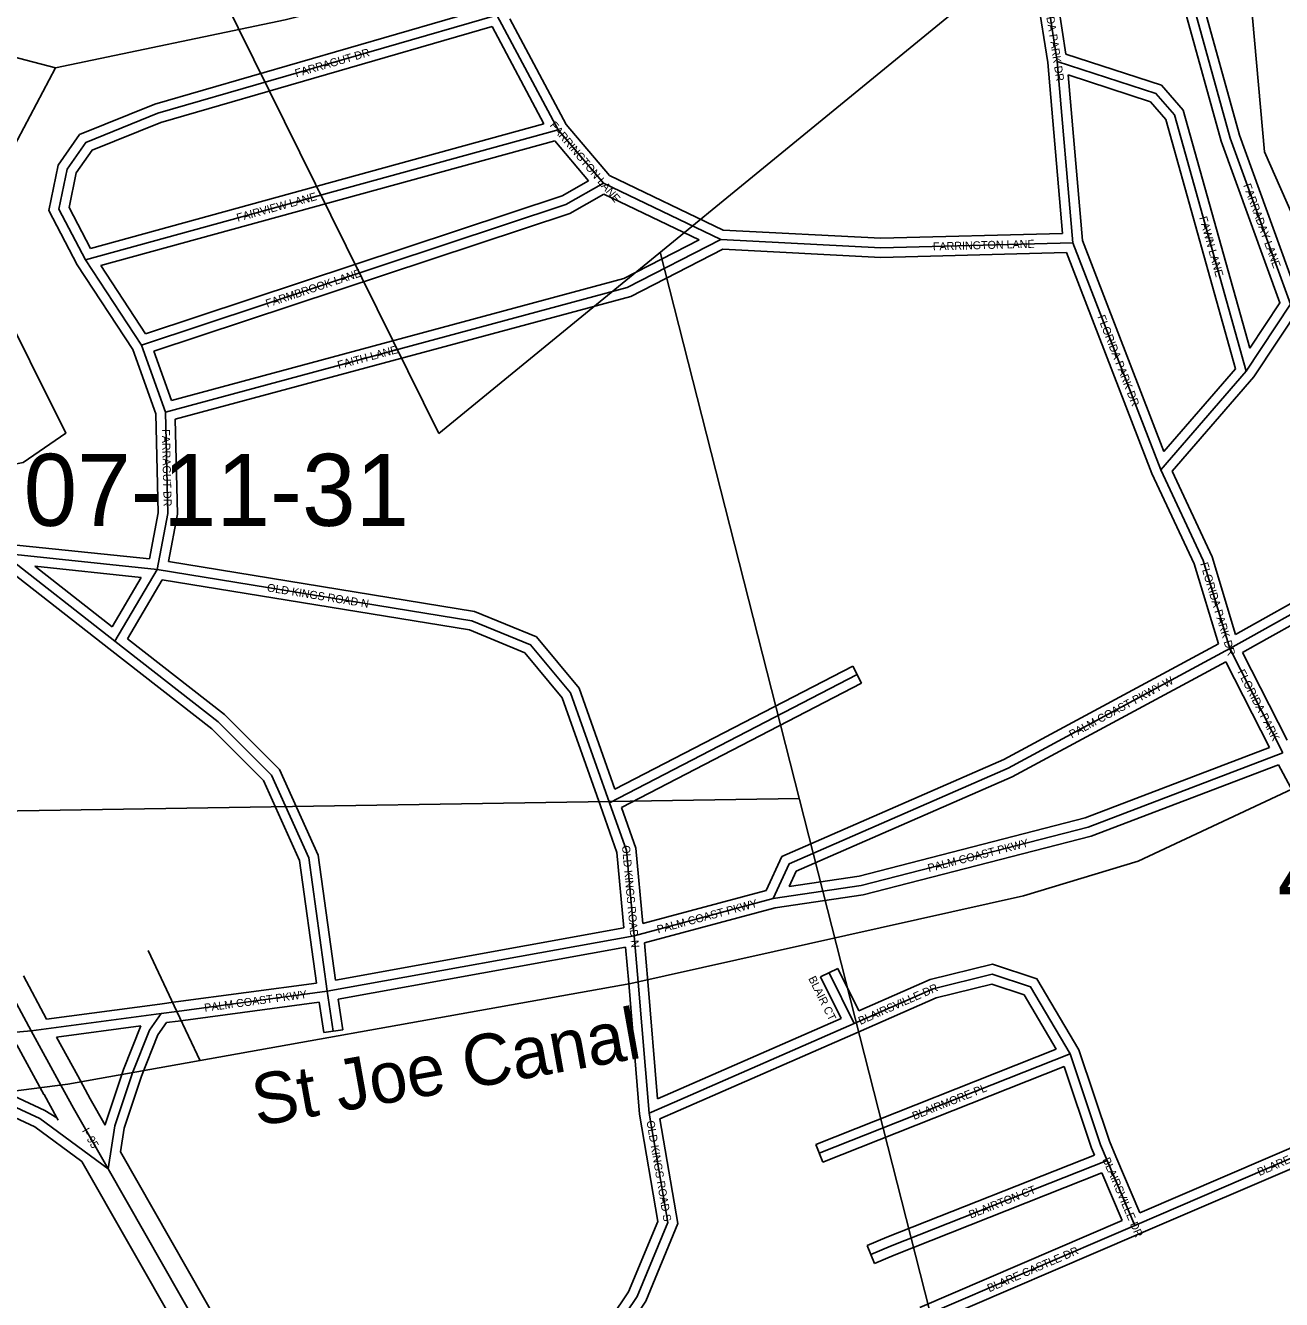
# Model space of a CAD drawing. Extents: x 457167 to 656239, y 1787309 to 1969297.
# Drawn here: x 586585 to 590509, y 1896984 to 1900964 of the extents above; entities that cross this region are included whole.
import ezdxf

# ---------------------------------------------------------------- set-up
doc = ezdxf.new("R2010")
doc.units = 0
for name, color, linetype in [('Level 1', 7, 'Continuous'), ('Level 13', 7, 'Continuous'), ('Level 14', 7, 'Continuous'), ('Level 2', 7, 'Continuous'), ('Level 22', 7, 'Continuous'), ('Level 31', 7, 'Continuous'), ('Level 32', 7, 'Continuous'), ('Level 34', 7, 'Continuous'), ('Level 41', 7, 'Continuous'), ('Level 5', 7, 'Continuous'), ('Level 55', 7, 'Continuous')]:
    doc.layers.add(name, color=color, linetype=linetype)

msp = doc.modelspace()

# ---------------------------------------------------------------- linework, layer by layer
at = {"layer": 'Level 1'}
for p, q in [((585103.985, 1905297.891), (587876.128, 1899689.718)), ((587876.128, 1899689.718), (592117.707, 1903161.447)), ((589771.354, 1895530.092), (588567.608, 1900255.694)), ((589002.256, 1898549.376), (585054.368, 1898486.937))]:
    msp.add_line(p, q, dxfattribs=at)
at = {"layer": 'Level 13'}
for p, q in [((586527.174, 1897964.893), (586602.264, 1897823.296)), ((586602.264, 1897823.296), (586695.426, 1897653.301)), ((586695.426, 1897653.301), (586735.035, 1897581.226)), ((586843.424, 1897391.566), (586735.035, 1897581.226)), ((589387.359, 1892930.843), (586843.424, 1897391.566))]:
    msp.add_line(p, q, dxfattribs=at)
at = {"layer": 'Level 14'}
for p, q in [((586579.054, 1897995.134), (586650.729, 1897859.976)), ((586558.081, 1897779.07), (586642.809, 1897624.464)), ((586681.519, 1897803.527), (586748.044, 1897682.136)), ((586748.009, 1897682.198), (586787.13, 1897610.996)), ((586642.843, 1897624.401), (586682.942, 1897551.454)), ((586834.095, 1897528.816), (586787.13, 1897610.996)), ((586687.335, 1897543.765), (586682.942, 1897551.454)), ((589335.239, 1892901.118), (586760.974, 1897415.024)), ((589439.48, 1892960.568), (586881.973, 1897445.09))]:
    msp.add_line(p, q, dxfattribs=at)
at = {"layer": 'Level 22'}
msp.add_line((586151.961, 1897781.963), (586602.264, 1897823.296), dxfattribs=at)
at = {"layer": 'Level 31'}
for p, q in [((589808.218, 1900852.351), (589776.154, 1901056.774)), ((588248.698, 1900638.088), (588057.643, 1900996.989)), ((589857.122, 1900285.711), (589808.218, 1900852.351)), ((586772.736, 1900232.095), (588248.698, 1900638.088)), ((588390.191, 1900471.281), (588248.698, 1900638.088)), ((588756.768, 1900295.7), (588390.191, 1900471.281)), ((590131.194, 1899576.485), (589857.122, 1900285.711)), ((586947.421, 1899965.219), (586772.736, 1900232.095)), ((587022.067, 1899756.713), (586947.421, 1899965.219)), ((590131.194, 1899576.485), (590398.49, 1899884.376)), ((590412.601, 1899054.159), (591648.706, 1899749.081)), ((590264.226, 1899292.971), (590131.194, 1899576.485)), ((586996.351, 1899264.755), (586512.854, 1899315.481)), ((586864.305, 1899041), (586512.854, 1899315.481)), ((590347.039, 1899017.548), (590264.226, 1899292.971)), ((586996.351, 1899264.755), (586864.305, 1899041)), ((590347.039, 1899017.548), (590412.601, 1899054.159)), ((590513.069, 1898692.158), (590347.039, 1899017.548)), ((588409.554, 1898535.95), (589182.894, 1898936.364)), ((588486.694, 1898120.167), (588920.275, 1898236.469)), ((587527.744, 1897946.659), (588486.694, 1898120.167)), ((588499.149, 1897974.688), (588486.694, 1898120.167)), ((588533.062, 1897566.258), (588499.149, 1897974.688)), ((589173.935, 1897846.551), (589095.686, 1898004.876)), ((587058.008, 1897883.533), (587527.744, 1897946.659)), ((587546.194, 1897821.953), (587527.744, 1897946.659)), ((586602.264, 1897823.296), (587008.394, 1897877.081)), ((587008.394, 1897877.081), (587058.008, 1897883.533)), ((589848.466, 1897750.788), (589064.462, 1897440.562)), ((591078.478, 1897657.694), (590050.371, 1897215.149)), ((590050.371, 1897215.149), (589963.611, 1897418.215)), ((590050.371, 1897215.149), (589390.727, 1896931.602))]:
    msp.add_line(p, q, dxfattribs=at)
for points in [[(589881.061, 1901051.131), (590232.023, 1901033.776), (590348.274, 1900612.473), (590536.846, 1900093.951), (590398.49, 1899884.376)], [(586772.736, 1900232.095), (586689.416, 1900390.799), (586714.766, 1900515.844), (586773.421, 1900599.007), (586998.369, 1900690.223), (588057.643, 1900996.989)], [(590398.49, 1899884.376), (590174.494, 1900685.147), (590116.431, 1900751.798), (589808.218, 1900852.351)], [(586947.421, 1899965.219), (588273.389, 1900404.948), (588390.191, 1900471.281)], [(587022.067, 1899756.713), (588464.949, 1900146.049), (588756.768, 1900295.7)], [(589857.122, 1900285.711), (589256.832, 1900269.7), (588756.768, 1900295.7)], [(586996.351, 1899264.755), (587029.743, 1899439.604), (587022.067, 1899756.713)], [(588409.554, 1898535.95), (588287.77, 1898879.086), (588162.774, 1899029.499), (587979.776, 1899104.746), (586996.351, 1899264.755)], [(587527.744, 1897946.659), (587470.012, 1898363.498), (587353.803, 1898622.263), (587187.189, 1898789.121), (586864.305, 1899041)], [(588920.275, 1898236.469), (588970.39, 1898344.743), (589654.521, 1898643.51), (590347.039, 1899017.548)], [(588920.275, 1898236.469), (589195.379, 1898277.425), (589904.419, 1898459.786), (590513.069, 1898692.158)], [(588486.694, 1898120.167), (588462.063, 1898387.125), (588409.554, 1898535.95)], [(589848.466, 1897750.788), (589724.521, 1897960.831), (589604.722, 1897999.956), (589420.227, 1897954.833), (589173.935, 1897846.551)], [(586919.34, 1897691.79), (586972.05, 1897824.784), (587008.394, 1897877.081)], [(589173.935, 1897846.551), (588612.297, 1897600.66), (588533.062, 1897566.258)], [(589963.611, 1897418.215), (589942.713, 1897467.343), (589848.466, 1897750.788)], [(586843.424, 1897391.566), (586864.024, 1897526.074), (586919.34, 1897691.79)], [(586467.714, 1897624.274), (586630.049, 1897548.695), (586843.424, 1897391.566)], [(588533.062, 1897566.258), (588591.581, 1897224.33), (588495.771, 1896992.866), (588324.241, 1896737.541)], [(589963.611, 1897418.215), (589287.464, 1897150.337), (589225.734, 1897124.266)]]:
    msp.add_lwpolyline(points, dxfattribs=at)
at = {"layer": 'Level 32'}
for p, q in [((589778.419, 1900848.731), (589746.517, 1901052.126)), ((589835.007, 1900875.166), (589811.534, 1901024.826)), ((588204.605, 1900657.073), (588042.603, 1900961.399)), ((588273.664, 1900655.033), (588097.98, 1900985.061)), ((589824.496, 1900314.85), (589778.419, 1900848.731)), ((589886.644, 1900292.542), (589842.005, 1900809.771)), ((586788.071, 1900267.426), (588204.605, 1900657.073)), ((588408.927, 1900495.571), (588273.664, 1900655.033)), ((586820.381, 1900214.085), (588238.202, 1900604.085)), ((588343.891, 1900479.486), (588238.202, 1900604.085)), ((588764.318, 1900325.347), (588408.928, 1900495.571)), ((588689.234, 1900294.782), (588391.374, 1900437.45)), ((590141.214, 1899633.786), (589886.645, 1900292.542)), ((590103.589, 1899564.69), (589836.767, 1900255.156)), ((586920.374, 1899951.761), (586746.845, 1900216.871)), ((586959.884, 1900000.958), (586820.381, 1900214.084)), ((586992.193, 1899751.152), (586920.375, 1899951.761)), ((587040.98, 1899792.889), (586986.019, 1899946.411)), ((590141.214, 1899633.786), (590365.249, 1899891.846)), ((590166.646, 1899571.556), (590422.44, 1899866.199)), ((590397.9, 1899080.311), (591611.407, 1899762.528)), ((590427.304, 1899028.007), (591633.229, 1899705.963)), ((590236.132, 1899282.222), (590103.589, 1899564.69)), ((590292.322, 1899303.72), (590166.645, 1899571.556)), ((586972.057, 1899297.468), (586526.398, 1899344.225)), ((586845.84, 1899017.355), (586493.052, 1899292.881)), ((590365.017, 1899061.947), (590292.322, 1899303.72)), ((586855.838, 1899085.678), (586613.776, 1899274.726)), ((586946.784, 1899239.789), (586613.777, 1899274.726)), ((590311.269, 1899032.324), (590236.132, 1899282.222)), ((586946.784, 1899239.79), (586855.838, 1899085.678)), ((587011.769, 1899231.85), (586903.535, 1899048.445)), ((590365.017, 1899061.947), (590397.975, 1899080.352)), ((590526.668, 1898731.512), (590386.896, 1899005.442)), ((590386.897, 1899005.442), (590427.229, 1899027.966)), ((590471.167, 1898708.273), (590334.276, 1898976.556)), ((588426.319, 1898578.412), (589169.099, 1898963.006)), ((589169.099, 1898963.006), (589196.689, 1898909.722)), ((588446.533, 1898521.311), (589196.689, 1898909.722)), ((590537.169, 1898584.858), (590499.231, 1898654.761)), ((588513.299, 1898158.364), (588898.947, 1898261.808)), ((588518.729, 1898097.698), (588926.392, 1898207.048)), ((587553.172, 1897981.746), (588454.295, 1898144.792)), ((588529.039, 1897977.246), (588518.729, 1898097.698)), ((587561.674, 1897922.31), (588459.614, 1898084.779)), ((588469.258, 1897972.129), (588459.614, 1898084.778)), ((589068.792, 1897991.582), (589122.581, 1898018.167)), ((589188.12, 1897885.558), (589122.581, 1898018.167)), ((587054.139, 1897913.282), (587493.896, 1897972.381)), ((588503.274, 1897562.479), (588469.251, 1897972.206)), ((588559.498, 1897610.441), (588529.046, 1897977.17)), ((589133.118, 1897861.429), (589068.792, 1897991.582)), ((586650.729, 1897859.976), (587004.455, 1897906.821)), ((587004.525, 1897906.831), (587054.139, 1897913.282)), ((587062.004, 1897853.799), (587502.401, 1897912.981)), ((587516.517, 1897817.563), (587502.401, 1897912.981)), ((587575.872, 1897826.343), (587561.674, 1897922.31)), ((587025.445, 1897849.043), (587061.877, 1897853.782)), ((586681.519, 1897803.528), (586945.195, 1897838.448)), ((586891.145, 1897702.073), (586945.195, 1897838.448)), ((587516.517, 1897817.563), (587575.872, 1897826.343)), ((589804.793, 1897765.769), (589053.424, 1897468.458)), ((589830.009, 1897711.22), (589075.5, 1897412.666)), ((591066.616, 1897685.25), (590066.14, 1897254.597)), ((591064.268, 1897618.914), (590062.233, 1897187.592)), ((589075.5, 1897412.666), (589053.424, 1897468.458)), ((590066.14, 1897254.597), (589991.199, 1897430.001)), ((590011.023, 1897230.889), (589947.502, 1897379.562)), ((590011.023, 1897230.889), (589378.88, 1896959.165)), ((590062.219, 1897187.586), (589402.575, 1896904.04)), ((589237.405, 1897096.629), (589214.061, 1897151.904))]:
    msp.add_line(p, q, dxfattribs=at)
for points in [[(589910.431, 1901079.716), (590255.172, 1901062.668), (590376.876, 1900621.604), (590570.199, 1900090.018), (590422.44, 1899866.198)], [(586746.845, 1900216.871), (586657.893, 1900386.302), (586686.617, 1900527.983), (586753.983, 1900623.499), (586988.534, 1900718.608), (588046.048, 1901024.864)], [(589879.579, 1901021.167), (590208.874, 1901004.883), (590319.672, 1900603.342), (590503.494, 1900097.883), (590409.674, 1899955.766)], [(586788.071, 1900267.426), (586720.939, 1900395.296), (586742.916, 1900503.704), (586792.859, 1900574.516), (587008.205, 1900661.839), (588042.603, 1900961.399)], [(590409.674, 1899955.766), (590201.562, 1900699.749), (590133.61, 1900777.751), (589835.007, 1900875.166)], [(590365.249, 1899891.846), (590147.426, 1900670.546), (590099.253, 1900725.846), (589842.005, 1900809.771)], [(586959.884, 1900000.958), (588261.143, 1900432.495), (588343.891, 1900479.486)], [(586986.02, 1899946.411), (588285.635, 1900377.401), (588391.374, 1900437.45)], [(589824.496, 1900314.851), (589257.212, 1900299.721), (588764.318, 1900325.348)], [(587040.98, 1899792.889), (588454.077, 1900174.189), (588689.234, 1900294.782)], [(587052.629, 1899733.885), (588475.821, 1900117.909), (588763.274, 1900265.32)], [(589836.768, 1900255.156), (589256.453, 1900239.678), (588763.274, 1900265.319)], [(586972.057, 1899297.468), (586999.673, 1899442.083), (586992.193, 1899751.152)], [(587031.604, 1899289.413), (587059.812, 1899437.126), (587052.629, 1899733.885)], [(588426.319, 1898578.411), (588314.256, 1898894.153), (588181.081, 1899054.409), (587987.996, 1899133.803), (587031.604, 1899289.413)], [(588381.282, 1898525.915), (588261.284, 1898864.018), (588144.468, 1899004.588), (587971.555, 1899075.689), (587011.769, 1899231.851)], [(587553.172, 1897981.746), (587499.139, 1898371.869), (587378.917, 1898639.57), (587207.105, 1898811.632), (586903.535, 1899048.445)], [(587493.896, 1897972.38), (587440.884, 1898355.127), (587328.688, 1898604.956), (587167.272, 1898766.608), (586845.853, 1899017.345)], [(588898.948, 1898261.809), (588947.949, 1898367.679), (589641.366, 1898670.501), (590311.27, 1899032.324)], [(588970.859, 1898274.33), (588992.833, 1898321.806), (589667.675, 1898616.517), (590334.275, 1898976.556)], [(588970.86, 1898274.331), (589189.418, 1898306.869), (589895.304, 1898488.419), (590471.167, 1898708.273)], [(588926.391, 1898207.048), (589201.34, 1898247.981), (589913.534, 1898431.154), (590499.23, 1898654.761)], [(588454.295, 1898144.792), (588432.532, 1898380.658), (588381.264, 1898525.967)], [(588513.299, 1898158.365), (588491.594, 1898393.591), (588446.533, 1898521.311)], [(589875.928, 1897763.284), (589744.602, 1897985.832), (589605.904, 1898031.131), (589410.553, 1897983.352), (589188.121, 1897885.558)], [(589804.793, 1897765.769), (589704.44, 1897935.83), (589603.54, 1897968.782), (589429.901, 1897926.315), (589186.01, 1897819.086)], [(589133.118, 1897861.43), (588600.307, 1897628.161), (588559.498, 1897610.441)], [(586947.536, 1897681.505), (586998.664, 1897810.509), (587025.445, 1897849.043)], [(589185.968, 1897819.068), (588624.286, 1897573.159), (588566.604, 1897548.114)], [(589991.217, 1897429.959), (589970.796, 1897477.966), (589875.928, 1897763.284)], [(586834.095, 1897528.816), (586834.757, 1897533.146), (586891.146, 1897702.074)], [(589923.964, 1897434.776), (589914.629, 1897456.721), (589830.009, 1897711.219)], [(586480.376, 1897651.471), (586645.426, 1897574.628), (586682.942, 1897551.454)], [(586881.973, 1897445.089), (586893.291, 1897519.002), (586947.535, 1897681.504)], [(586455.052, 1897597.076), (586614.671, 1897522.761), (586760.974, 1897415.024)], [(588503.273, 1897562.479), (588560.549, 1897227.804), (588469.197, 1897007.109), (588299.339, 1896754.271)], [(588566.605, 1897548.114), (588622.612, 1897220.856), (588522.344, 1896978.623), (588362.03, 1896739.991)], [(589923.964, 1897434.776), (589276.103, 1897178.106), (589214.061, 1897151.904)], [(589947.502, 1897379.562), (589298.827, 1897122.569), (589237.405, 1897096.629)]]:
    msp.add_lwpolyline(points, dxfattribs=at)
at = {"layer": 'Level 5'}
msp.add_line((586678.859, 1900832.42), (586353.833, 1900916.14), dxfattribs=at)
for points in [[(586678.859, 1900832.42), (587395.936, 1900981.716), (587887.911, 1901106.242), (588646.995, 1901555.587), (588855.624, 1901780.444), (589072.92, 1902297.067), (589156.38, 1902372), (589348.212, 1902455.162), (589683.334, 1902486.413)], [(590745.986, 1899911.068), (590454.933, 1900569.973), (590405.494, 1901128.536), (589972.068, 1901195.686), (589972.236, 1901329.068), (590380.741, 1901353.651), (590355.928, 1901562.096), (589939.181, 1901612.575), (589939.309, 1901737.618), (590356.154, 1901778.841), (590349.35, 1901939.669)], [(584199.519, 1897567.208), (586133.565, 1897581.818), (586717.162, 1897656.233), (588476.481, 1897971.12), (589702.204, 1898244.912), (590060.758, 1898352.887), (593146.729, 1899800.118), (596082.491, 1901114.125)], [(586486.405, 1900140.691), (586520.14, 1900532.471), (586678.859, 1900832.42)]]:
    msp.add_lwpolyline(points, dxfattribs=at)
msp.add_lwpolyline([(586486.405, 1900140.691), (586711.004, 1899690.302), (586577.524, 1899598.729), (586452.442, 1899573.888), (586302.489, 1899657.379), (586152.733, 1899949.316), (586152.792, 1900016.007), (586336.324, 1900115.851), (586486.405, 1900140.691)], close=True, dxfattribs=at)
at = {"layer": 'Level 55'}
for p, q in [((586968.382, 1898074.612), (587058.008, 1897883.533)), ((587058.008, 1897883.533), (587130.533, 1897729.215))]:
    msp.add_line(p, q, dxfattribs=at)

# ---------------------------------------------------------------- texts
at = {"layer": 'Level 2'}
for s, p in [('07-11-31', (586579.172, 1899401.041)), ('41-11-31', (590496.31, 1898198.763))]:
    msp.add_text(s, height=225, dxfattribs=at).set_placement(p)
at = {"layer": 'Level 34'}
for s, height, rotation, p in [('FLORIDA PARK DR', 25, 278.913483, (589758.609, 1901087.978)), ('FARRAGUT DR', 24.99916, 16.150497, (587430.744, 1900802.426)), ('FARRINGTON LANE', 25, 310.305853, (588220.981, 1900651.441)), ('FAIRVIEW LANE', 25, 15.379483, (587248.241, 1900351.058)), ('FARRADAY LANE', 25, 289.984336, (590388.509, 1900465.266)), ('FAWN LANE', 25, 285.627072, (590251.293, 1900364.2)), ('FARRINGTON LANE', 25, 1.527442, (589419.879, 1900261.545)), ('FARMBROOK LANE', 25, 18.346503, (587340.14, 1900082.738)), ('FLORIDA PARK DR', 25, 291.127889, (589933.114, 1900054.39)), ('FAITH LANE', 24.9992, 15.100111, (587563.399, 1899890.718)), ('FARRAGUT DR', 25, 271.385953, (587010.871, 1899702.708)), ('FLORIDA PARK DR', 25, 286.734253, (590254.213, 1899282.867)), ('OLD KINGS ROAD N', 25, 350.758378, (587338.236, 1899196.465)), ('PALM COAST PKWY W', 25, 28.373389, (589853.332, 1898736.686)), ('FLORIDA PARK', 25, 297.03235, (590370.179, 1898944.701)), ('PALM COAST PKWY', 25, 14.423111, (589407.054, 1898318.961)), ('OLD KINGS ROAD N', 25, 275.271017, (588448.174, 1898401.628)), ('PALM COAST PKWY', 25, 15.014797, (588561.16, 1898127.201)), ('BLAIR CT', 25, 296.299606, (589029.604, 1897986.786)), ('BLAIRSVILLE DR', 24.99916, 23.73228, (589193.129, 1897841.336)), ('PALM COAST PKWY', 25, 7.653533, (587145.174, 1897882.636)), ('BLAIRMORE PL', 25, 21.587844, (589360.903, 1897544.42)), ('OLD KINGS ROAD S', 25, 279.711008, (588524.739, 1897540.803)), ('I- 95', 25, 299.746961, (586760.64, 1897511.23)), ('BLARE CASTLE DR', 25, 23.288719, (590439.615, 1897369.091)), ('BLAIRSVILLE DR', 25, 293.134031, (589948.72, 1897421.252)), ('BLAIRTON CT', 25, 21.612089, (589537.903, 1897236.112)), ('BLARE CASTLE DR', 25, 23.259733, (589595.707, 1897006.109))]:
    msp.add_text(s, height=height, rotation=rotation, dxfattribs=at).set_placement(p)
at = {"layer": 'Level 41'}
msp.add_text('St Joe Canal', height=160, rotation=10.1223, dxfattribs=at).set_placement((587308.427, 1897524.286))

doc.saveas('drawing.dxf')
